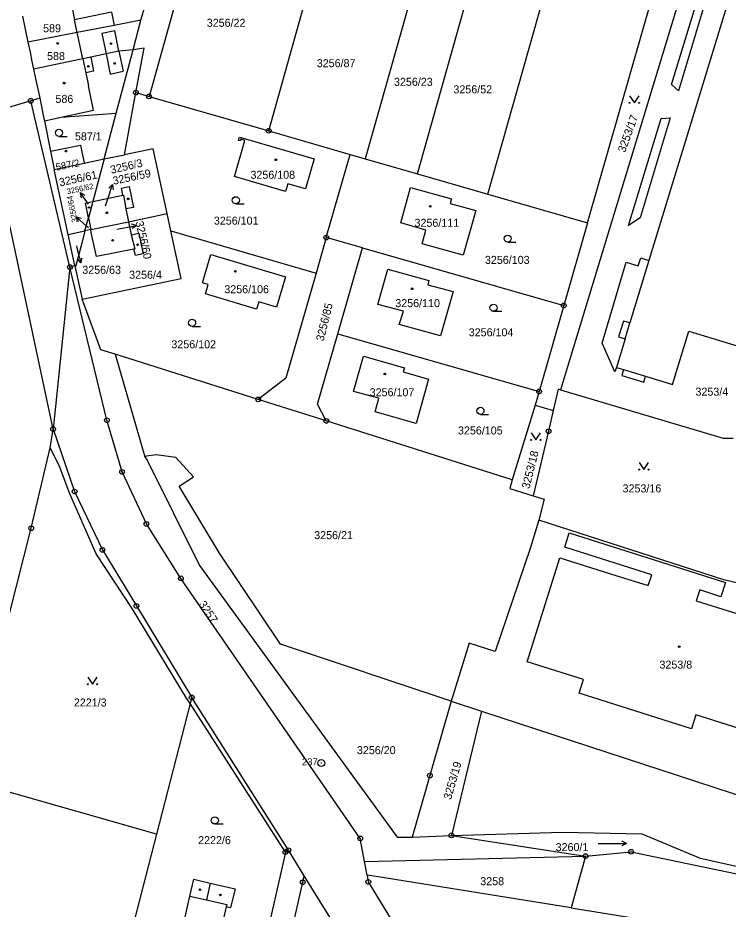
# Model space of a CAD drawing. Extents: x -733394 to -722299, y -1082822 to -1075049.
# Drawn here: x -728073.8 to -727923, y -1079876.8 to -1079687.4 of the extents above; entities that cross this region are included whole.
import ezdxf

# ---------------------------------------------------------------- set-up
doc = ezdxf.new("R2010")
doc.units = 0
for name, color, linetype in [('Hranice parcel', 7, 'Continuous'), ('Parcelní čísla', 7, 'Continuous'), ('Pop  PČ popisy', 7, 'Continuous'), ('Vnitřní kresba', 7, 'Continuous'), ('Značky bodu BP', 7, 'Continuous'), ('Značky budov', 7, 'Continuous'), ('Značky kultur', 7, 'Continuous')]:
    doc.layers.add(name, color=color, linetype=linetype)

msp = doc.modelspace()

# ---------------------------------------------------------------- linework, layer by layer
at = {"layer": 'Hranice parcel'}
for p, q in [((-727923.97, -1079652.76), (-727958.59, -1079766.44)), ((-728033.67, -1079660.47), (-728045.91, -1079704.11)), ((-727952.84, -1079730.98), (-727933.71, -1079664.27)), ((-728020.52, -1079711.43), (-728008.27, -1079667.76)), ((-727987.7, -1079673.57), (-728000.02, -1079717.36)), ((-727988.96, -1079720.55), (-727976.61, -1079676.71)), ((-727973.97, -1079724.88), (-727961.48, -1079680.59)), ((-728047.71, -1079687.94), (-728045.84, -1079681.72)), ((-728072.84, -1079687.05), (-728071.65, -1079692.62)), ((-728049.31, -1079694.19), (-728047.71, -1079687.94)), ((-728051.12, -1079716.51), (-728048.72, -1079703.3)), ((-728048.72, -1079703.3), (-728045.91, -1079704.11)), ((-728045.91, -1079704.11), (-728020.52, -1079711.43)), ((-728068.14, -1079709.29), (-728066.88, -1079715.77)), ((-728020.52, -1079711.43), (-728003.2, -1079716.44)), ((-728066.88, -1079715.77), (-728066.09, -1079719.62)), ((-728055.48, -1079717.41), (-728051.12, -1079716.51)), ((-728008.3, -1079734.1), (-728003.2, -1079716.44)), ((-728003.2, -1079716.44), (-728000.02, -1079717.36)), ((-728066.09, -1079719.62), (-728059.73, -1079718.3)), ((-728059.73, -1079718.3), (-728055.48, -1079717.41)), ((-728055.48, -1079717.41), (-728057.88, -1079726.44)), ((-728000.02, -1079717.36), (-727988.96, -1079720.55)), ((-728063.11, -1079733.44), (-728066.09, -1079719.62)), ((-727988.96, -1079720.55), (-727973.97, -1079724.88)), ((-727973.97, -1079724.88), (-727952.84, -1079730.98)), ((-728057.88, -1079726.44), (-728058.81, -1079729.94)), ((-728059.54, -1079732.68), (-728058.81, -1079729.94)), ((-728058.81, -1079729.94), (-728058.29, -1079732.42)), ((-728050.27, -1079730.76), (-728042.07, -1079729.02)), ((-728041.28, -1079732.7), (-728042.07, -1079729.02)), ((-728058.29, -1079732.42), (-728050.27, -1079730.76)), ((-727952.84, -1079730.98), (-727957.87, -1079748.53)), ((-728063.11, -1079733.44), (-728059.54, -1079732.68)), ((-728061.68, -1079740.07), (-728063.11, -1079733.44)), ((-728058.29, -1079732.42), (-728059.54, -1079732.68)), ((-728041.28, -1079732.7), (-728010.48, -1079741.65)), ((-728008.3, -1079734.1), (-728010.48, -1079741.65)), ((-728000.6, -1079736.3), (-728008.3, -1079734.1)), ((-728005.87, -1079754.56), (-728000.6, -1079736.3)), ((-728000.6, -1079736.3), (-727957.87, -1079748.53)), ((-728061.68, -1079740.07), (-728061.6, -1079740.44)), ((-728061.6, -1079740.44), (-728060.15, -1079747.19)), ((-727957.87, -1079748.53), (-727963.11, -1079766.8)), ((-728005.87, -1079754.56), (-727963.11, -1079766.8)), ((-728022.75, -1079768.49), (-728053.15, -1079758.88)), ((-728053.15, -1079758.88), (-728046.83, -1079780.66)), ((-727963.11, -1079766.8), (-727963.96, -1079769.75)), ((-728008.29, -1079773.07), (-728022.75, -1079768.49)), ((-727963.96, -1079769.75), (-727968.82, -1079785.55)), ((-727963.96, -1079769.75), (-727960.09, -1079770.84)), ((-727968.82, -1079785.55), (-728008.29, -1079773.07)), ((-728016.35, -1079864.27), (-728036.88, -1079831.81)), ((-727981.75, -1079832.63), (-727975.37, -1079834.72)), ((-727975.37, -1079834.72), (-727981.71, -1079861.11)), ((-728044.38, -1079860.86), (-728084.5, -1079849.43)), ((-728044.38, -1079860.86), (-728050.49, -1079884.53)), ((-727990.03, -1079861.5), (-727981.71, -1079861.11)), ((-727981.71, -1079861.11), (-727953.25, -1079865.53)), ((-728012.98, -1079869.69), (-728016.35, -1079864.27)), ((-728000.18, -1079866.65), (-727953.25, -1079865.53)), ((-727953.25, -1079865.53), (-727956.27, -1079876.54)), ((-727999.64, -1079869.54), (-728000.18, -1079866.65))]:
    msp.add_line(p, q, dxfattribs=at)
for points in [[(-727920.44, -1079675.54), (-727939.82, -1079738.95), (-727943.83, -1079752.26), (-727945.21, -1079751.84), (-727946.23, -1079755.19), (-727944.85, -1079755.61), (-727946.69, -1079761.69), (-727945.16, -1079762.15), (-727945.54, -1079763.4), (-727940.9, -1079764.81), (-727940.52, -1079763.56), (-727934.78, -1079765.31), (-727931.33, -1079753.97), (-727914.51, -1079759.1)], [(-728047.71, -1079687.94), (-728053.33, -1079689.04), (-728061.18, -1079690.57), (-728071.65, -1079692.62)], [(-728071.65, -1079692.62), (-728071.2, -1079694.73), (-728070.79, -1079696.69), (-728070.45, -1079698.3)], [(-728048.72, -1079703.3), (-728047, -1079693.88), (-728049.31, -1079694.19)], [(-728049.31, -1079694.19), (-728052.33, -1079694.49), (-728055.07, -1079695.1), (-728058.32, -1079695.76), (-728060.02, -1079696.11), (-728070.45, -1079698.3)], [(-728068.14, -1079709.29), (-728064.57, -1079708.53), (-728052.9, -1079707.71), (-728049.31, -1079694.19)], [(-728070.45, -1079698.3), (-728070.37, -1079698.69), (-728069.96, -1079700.64), (-728069.23, -1079704.11), (-728069.15, -1079704.49)], [(-728069.15, -1079704.49), (-728071.04, -1079705.06), (-728078.66, -1079707.34), (-728081.24, -1079708.11)], [(-728069.15, -1079704.49), (-728068.24, -1079708.79), (-728068.14, -1079709.29)], [(-728026.94, -1079713.48), (-728026.73, -1079712.77), (-728025.48, -1079713.13), (-728010.85, -1079717.4), (-728012.68, -1079723.76), (-728016.46, -1079722.71), (-728016.93, -1079724.3), (-728027.82, -1079721.15), (-728025.59, -1079713.46), (-728026.45, -1079713.21), (-728026.56, -1079713.59), (-728026.94, -1079713.48)], [(-728066.88, -1079715.77), (-728060.51, -1079714.48), (-728059.73, -1079718.3)], [(-728042.07, -1079729.02), (-728045.03, -1079715.24), (-728051.12, -1079716.51)], [(-728057.88, -1079726.44), (-728051.49, -1079725.1), (-728051.79, -1079723.64), (-728050.13, -1079723.29), (-728049.22, -1079727.69), (-728050.83, -1079728.02), (-728050.27, -1079730.76)], [(-727979.21, -1079737.87), (-727987.93, -1079735.42), (-727987.13, -1079732.57), (-727992.49, -1079730.97), (-727990.39, -1079723.48), (-727981.7, -1079725.91), (-727981.96, -1079726.85), (-727976.55, -1079728.36), (-727979.21, -1079737.87)], [(-728066.3, -1079774.81), (-728075.25, -1079732.54), (-728076.78, -1079726.3)], [(-728058.81, -1079729.94), (-728059.46, -1079726.77), (-728057.88, -1079726.44)], [(-728050.27, -1079730.76), (-728049.7, -1079733.5), (-728048.09, -1079733.16), (-728047.18, -1079737.56), (-728048.84, -1079737.91), (-728049.13, -1079736.54), (-728057.12, -1079738.16), (-728058.2, -1079733), (-728058.29, -1079732.42)], [(-728059.54, -1079732.68), (-728060.3, -1079735.59), (-728061.49, -1079740.02), (-728061.6, -1079740.44)], [(-728060.15, -1079747.19), (-728039.11, -1079742.79), (-728041.28, -1079732.7)], [(-728032.83, -1079737.68), (-728016.98, -1079742.45), (-728018.88, -1079748.87), (-728022.64, -1079747.75), (-728023.12, -1079749.31), (-728033.95, -1079746.09), (-728033.36, -1079744.08), (-728034.61, -1079743.71), (-728032.83, -1079737.68)], [(-728000.18, -1079866.65), (-728001.09, -1079861.77), (-728039.18, -1079806.51), (-728046.48, -1079794.96), (-728051.66, -1079783.9), (-728054.87, -1079772.91), (-728062.75, -1079740.38), (-728061.68, -1079740.07)], [(-727986.75, -1079744.13), (-727981.38, -1079745.57), (-727984.03, -1079755.01), (-727992.81, -1079752.61), (-727991.93, -1079749.77), (-727997.35, -1079748.31), (-727995.25, -1079740.82), (-727986.51, -1079743.21), (-727986.75, -1079744.13)], [(-728010.48, -1079741.65), (-728016.92, -1079763.98), (-728022.75, -1079768.49)], [(-728053.15, -1079758.88), (-728056.16, -1079757.93), (-728060.15, -1079747.19)], [(-728008.29, -1079773.07), (-728010.19, -1079769.52), (-728005.87, -1079754.56)], [(-727989.23, -1079773.6), (-727997.93, -1079771.11), (-727997.15, -1079768.23), (-728002.52, -1079766.78), (-728000.43, -1079759.32), (-727991.7, -1079761.77), (-727991.96, -1079762.65), (-727986.59, -1079764.17), (-727989.23, -1079773.6)], [(-727958.59, -1079766.44), (-727959.07, -1079766.3), (-727960.09, -1079770.84)], [(-727958.59, -1079766.44), (-727924.04, -1079776.71), (-727921.9, -1079776.73)], [(-727960.09, -1079770.84), (-727961.09, -1079775.26), (-727964.38, -1079788.96)], [(-728082.09, -1079839.52), (-728070.96, -1079795.85), (-728066.96, -1079778.76), (-728066.3, -1079774.81)], [(-728066.3, -1079774.81), (-728061.73, -1079788.06), (-728055.82, -1079800.47), (-728048.6, -1079812.35), (-728036.88, -1079831.81)], [(-727981.75, -1079832.63), (-728018.02, -1079820.52), (-728030.94, -1079801.14), (-728039.51, -1079786.95), (-728036.46, -1079784.97), (-728040.23, -1079780.83), (-728044.44, -1079780.29), (-728046.46, -1079780.55), (-728046.83, -1079780.66)], [(-728046.83, -1079780.66), (-728046.36, -1079781.42), (-728035.23, -1079803.79), (-727993.28, -1079861.5), (-727990.03, -1079861.5)], [(-727915.71, -1079783.37), (-727920.9, -1079807.5), (-727923.89, -1079806.83), (-727963.18, -1079794.13)], [(-727968.82, -1079785.55), (-727969.34, -1079787.39), (-727964.38, -1079788.96)], [(-727964.38, -1079788.96), (-727962.05, -1079789.7), (-727963.18, -1079794.13)], [(-727963.18, -1079794.13), (-727965.04, -1079800.16), (-727972.41, -1079822.04), (-727977.96, -1079820.27), (-727981.75, -1079832.63)], [(-727911.14, -1079817.16), (-727905.55, -1079819.04), (-727910.06, -1079833.6), (-727912.54, -1079840.99), (-727929.86, -1079835.52), (-727930.78, -1079838.45), (-727954.62, -1079830.89), (-727953.68, -1079827.97), (-727965.63, -1079824.23), (-727958.68, -1079802.13), (-727946.84, -1079805.87), (-727939.94, -1079808.05), (-727939.18, -1079805.75), (-727957.67, -1079799.88), (-727956.71, -1079796.85), (-727923.55, -1079807.36), (-727924.5, -1079810.41), (-727929, -1079808.98), (-727929.74, -1079811.28), (-727917.52, -1079815.14), (-727911.14, -1079817.16)], [(-727975.37, -1079834.72), (-727899.16, -1079859.69), (-727889.6, -1079825.8)], [(-728036.88, -1079831.81), (-728037.22, -1079833.12), (-728044.38, -1079860.86)], [(-727981.75, -1079832.63), (-727986.3, -1079848.41), (-727990.03, -1079861.5)], [(-727981.71, -1079861.11), (-727958.14, -1079860.46), (-727941.29, -1079860.82), (-727928.93, -1079865.96), (-727886.53, -1079875.4), (-727864.01, -1079883.6)], [(-728016.35, -1079864.27), (-728016.97, -1079864.65), (-728022.9, -1079890.91)], [(-727953.25, -1079865.53), (-727943.56, -1079864.59), (-727894.31, -1079874.91), (-727873.68, -1079884.46), (-727864.7, -1079886.28)], [(-728022.96, -1079913.91), (-728013.3, -1079871.09), (-728012.98, -1079869.69)], [(-727984.63, -1079920.79), (-727985.81, -1079916.03), (-727990.57, -1079905.82), (-728012.98, -1079869.69)], [(-727956.27, -1079876.54), (-727997.68, -1079869.86), (-727999.64, -1079869.54)], [(-727999.64, -1079869.54), (-727999.37, -1079870.99), (-727983.32, -1079897.35), (-727976.16, -1079911.89), (-727971.93, -1079927.4), (-727972.07, -1079933.48), (-727972.42, -1079943.37), (-727973.74, -1079957.47)], [(-728031.28, -1079883.75), (-728039.07, -1079881.94), (-728037.24, -1079874.01), (-728036.41, -1079870.45), (-728032.93, -1079871.26), (-728027.68, -1079872.47), (-728028.61, -1079876.51), (-728029.56, -1079876.3), (-728031.28, -1079883.75)], [(-727956.27, -1079876.54), (-727870.93, -1079890.31), (-727865.93, -1079891.07)]]:
    msp.add_lwpolyline(points, dxfattribs=at)
at = {"layer": 'Pop  PČ popisy'}
for p, q in [((-728054.64, -1079725.7), (-728053.71, -1079722.85)), ((-728053.71, -1079722.85), (-728054.5, -1079723.64)), ((-728053.71, -1079722.85), (-728053.55, -1079723.95)), ((-728058.82, -1079727.03), (-728060.54, -1079724.57)), ((-728060.54, -1079724.57), (-728059.56, -1079725.1)), ((-728060.54, -1079724.57), (-728060.38, -1079725.68)), ((-728055.18, -1079727.35), (-728054.64, -1079725.7)), ((-728059.18, -1079731.69), (-728061.41, -1079729.68)), ((-728061.41, -1079729.68), (-728060.33, -1079729.98)), ((-728061.41, -1079729.68), (-728061, -1079730.72)), ((-728058.82, -1079732.02), (-728059.18, -1079731.69)), ((-728051.58, -1079732.1), (-728048.63, -1079731.53)), ((-728048.63, -1079731.53), (-728049.71, -1079731.23)), ((-728048.63, -1079731.53), (-728049.52, -1079732.21)), ((-728052.75, -1079732.34), (-728051.58, -1079732.1)), ((-728061.35, -1079735.88), (-728061.17, -1079736.58)), ((-728061.17, -1079736.58), (-728060.39, -1079739.48)), ((-728060.39, -1079739.48), (-728061.14, -1079738.64)), ((-728060.39, -1079739.48), (-728060.17, -1079738.38))]:
    msp.add_line(p, q, dxfattribs=at)
at = {"layer": 'Vnitřní kresba'}
for p, q in [((-727934.98, -1079701.56), (-727927.1, -1079675.7)), ((-727926.09, -1079678.18), (-727933.51, -1079702.9)), ((-728062.35, -1079684.98), (-728061.74, -1079687.87)), ((-728053.93, -1079686.21), (-728061.74, -1079687.87)), ((-728053.93, -1079686.21), (-728053.33, -1079689.04)), ((-728061.18, -1079690.57), (-728061.74, -1079687.87)), ((-728053.23, -1079690.21), (-728055.96, -1079690.77)), ((-728052.33, -1079694.49), (-728053.23, -1079690.21)), ((-728060.02, -1079696.11), (-728061.18, -1079690.57)), ((-728055.96, -1079690.77), (-728055.07, -1079695.1)), ((-728058.32, -1079695.76), (-728057.7, -1079698.73)), ((-728055.07, -1079695.1), (-728054.17, -1079699.36)), ((-728052.33, -1079694.49), (-728051.43, -1079698.77)), ((-728060.02, -1079696.11), (-728059.39, -1079699.09)), ((-728057.7, -1079698.73), (-728059.39, -1079699.09)), ((-728059.39, -1079699.09), (-728058.8, -1079701.89)), ((-728054.17, -1079699.36), (-728051.43, -1079698.77)), ((-727933.51, -1079702.9), (-727934.98, -1079701.56)), ((-728062.75, -1079740.38), (-728071.04, -1079705.06)), ((-728055.48, -1079717.41), (-728052.9, -1079707.71)), ((-727944.13, -1079731.56), (-727937.18, -1079708.79)), ((-727935.26, -1079708.68), (-727941.68, -1079729.9)), ((-727937.18, -1079708.79), (-727935.26, -1079708.68)), ((-728051.49, -1079725.1), (-728051.35, -1079725.07)), ((-728051.35, -1079725.07), (-728050.83, -1079728.02)), ((-727941.68, -1079729.9), (-727944.13, -1079731.56)), ((-728049.7, -1079733.5), (-728048.95, -1079736.51)), ((-728048.95, -1079736.51), (-728049.13, -1079736.54)), ((-727949.75, -1079756.53), (-727944.63, -1079739.34)), ((-727944.63, -1079739.34), (-727942.04, -1079740.11)), ((-727942.04, -1079740.11), (-727941.54, -1079738.43)), ((-727941.54, -1079738.43), (-727939.82, -1079738.95)), ((-728062.75, -1079740.38), (-728066.3, -1079774.81)), ((-727944.85, -1079755.61), (-727943.83, -1079752.26)), ((-727947.03, -1079762.62), (-727949.75, -1079756.53)), ((-727946.69, -1079761.69), (-727947.03, -1079762.62)), ((-727945.16, -1079762.15), (-727940.52, -1079763.56)), ((-728065.01, -1079782.56), (-728066.96, -1079778.76)), ((-728062.78, -1079788.58), (-728065.01, -1079782.56)), ((-728057.19, -1079801.32), (-728062.78, -1079788.58)), ((-728049.53, -1079812.93), (-728057.19, -1079801.32)), ((-728037.96, -1079831.96), (-728049.53, -1079812.93)), ((-728037.22, -1079833.12), (-728037.96, -1079831.96)), ((-728016.97, -1079864.65), (-728037.22, -1079833.12)), ((-728032.93, -1079871.26), (-728033.75, -1079874.81)), ((-728037.24, -1079874.01), (-728033.75, -1079874.81))]:
    msp.add_line(p, q, dxfattribs=at)
for points in [[(-728064.57, -1079708.53), (-728057.71, -1079707.07), (-728058.8, -1079701.89)], [(-728033.75, -1079874.81), (-728029.44, -1079875.81), (-728029.56, -1079876.3)]]:
    msp.add_lwpolyline(points, dxfattribs=at)
at = {"layer": 'Značky bodu BP'}
for centre, radius in [((-728048.72, -1079703.3), 0.5), ((-728048.72, -1079703.3), 0.0303), ((-728071.04, -1079705.06), 0.5), ((-728071.04, -1079705.06), 0.0303), ((-728045.91, -1079704.11), 0.5), ((-728045.91, -1079704.11), 0.0303), ((-728020.52, -1079711.43), 0.5), ((-728020.52, -1079711.43), 0.0303), ((-728008.3, -1079734.1), 0.5), ((-728008.3, -1079734.1), 0.0303), ((-728062.75, -1079740.38), 0.5), ((-728062.75, -1079740.38), 0.0303), ((-727957.87, -1079748.53), 0.5), ((-727957.87, -1079748.53), 0.0303), ((-727963.11, -1079766.8), 0.5), ((-727963.11, -1079766.8), 0.0303), ((-728022.75, -1079768.49), 0.5), ((-728022.75, -1079768.49), 0.0303), ((-728054.87, -1079772.91), 0.5), ((-728054.87, -1079772.91), 0.0303), ((-728008.29, -1079773.07), 0.5), ((-728008.29, -1079773.07), 0.0303), ((-728066.3, -1079774.81), 0.5), ((-728066.3, -1079774.81), 0.0303), ((-727961.09, -1079775.26), 0.5), ((-727961.09, -1079775.26), 0.0303), ((-728051.66, -1079783.9), 0.5), ((-728051.66, -1079783.9), 0.0303), ((-728061.73, -1079788.06), 0.5), ((-728061.73, -1079788.06), 0.0303), ((-728046.48, -1079794.96), 0.5), ((-728070.96, -1079795.85), 0.5), ((-728070.96, -1079795.85), 0.0303), ((-728046.48, -1079794.96), 0.0303), ((-728055.82, -1079800.47), 0.5), ((-728055.82, -1079800.47), 0.0303), ((-728039.18, -1079806.51), 0.5), ((-728039.18, -1079806.51), 0.0303), ((-728048.6, -1079812.35), 0.5), ((-728048.6, -1079812.35), 0.0303), ((-728036.88, -1079831.81), 0.5), ((-728036.88, -1079831.81), 0.0303), ((-728009.36, -1079845.75), 0.75), ((-728009.36, -1079845.75), 0.03), ((-727986.3, -1079848.41), 0.5), ((-727986.3, -1079848.41), 0.0303), ((-727981.71, -1079861.11), 0.5), ((-728001.09, -1079861.77), 0.5), ((-728001.09, -1079861.77), 0.0303), ((-727981.71, -1079861.11), 0.0303), ((-728016.97, -1079864.65), 0.5), ((-728016.35, -1079864.27), 0.5), ((-728016.35, -1079864.27), 0.0303), ((-727943.56, -1079864.59), 0.5), ((-728016.97, -1079864.65), 0.0303), ((-727953.25, -1079865.53), 0.5), ((-727953.25, -1079865.53), 0.0303), ((-727943.56, -1079864.59), 0.0303), ((-728013.3, -1079871.09), 0.5), ((-728013.3, -1079871.09), 0.0303), ((-727999.37, -1079870.99), 0.5), ((-727999.37, -1079870.99), 0.0303)]:
    msp.add_circle(centre, radius, dxfattribs=at)
at = {"layer": 'Značky budov'}
for centre in [(-728065.32, -1079692.85), (-728054.02, -1079692.9), (-728058.82, -1079697.74), (-728053.23, -1079697.12), (-728063.96, -1079701.3), (-728063.56, -1079715.75), (-728019, -1079717.58), (-728050.36, -1079725.89), (-728058.7, -1079727.72), (-727986.19, -1079727.47), (-728054.88, -1079728.85), (-728053.66, -1079734.7), (-728048.34, -1079735.64), (-728027.6, -1079741.27), (-727990.06, -1079744.99), (-727995.86, -1079763.1), (-727933.36, -1079821.02), (-728035.11, -1079872.67), (-728030.81, -1079873.77)]:
    msp.add_circle(centre, 0.175, dxfattribs=at)
at = {"layer": 'Značky kultur'}
for p, q in [((-728065.05, -1079712.61), (-728063.3, -1079712.61)), ((-728027.51, -1079726.93), (-728025.76, -1079726.93)), ((-727969.78, -1079735.08), (-727968.03, -1079735.08)), ((-727972.79, -1079749.78), (-727971.04, -1079749.78)), ((-728036.79, -1079752.97), (-728035.04, -1079752.97)), ((-727975.57, -1079771.67), (-727973.82, -1079771.67)), ((-728031.97, -1079858.69), (-728030.22, -1079858.69)), ((-727944.55, -1079862.85), (-727945.53, -1079862.35)), ((-727950.55, -1079862.85), (-727944.55, -1079862.85)), ((-727944.55, -1079862.85), (-727945.53, -1079863.35))]:
    msp.add_line(p, q, dxfattribs=at)
for points in [[(-727943.88, -1079703.98), (-727942.88, -1079705.48), (-727941.88, -1079703.98)], [(-727964.8, -1079775.6), (-727963.8, -1079777.1), (-727962.8, -1079775.6)], [(-727941.89, -1079781.9), (-727940.89, -1079783.4), (-727939.89, -1079781.9)], [(-728058.92, -1079827.51), (-728057.92, -1079829.01), (-728056.92, -1079827.51)]]:
    msp.add_lwpolyline(points, dxfattribs=at)
for centre, radius in [((-727943.88, -1079705.48), 0.1), ((-727941.88, -1079705.48), 0.1), ((-728065.05, -1079711.86), 0.75), ((-728027.51, -1079726.18), 0.75), ((-727969.78, -1079734.33), 0.75), ((-727972.79, -1079749.03), 0.75), ((-728036.79, -1079752.22), 0.75), ((-727975.57, -1079770.92), 0.75), ((-727964.8, -1079777.1), 0.1), ((-727962.8, -1079777.1), 0.1), ((-727941.89, -1079783.4), 0.1), ((-727939.89, -1079783.4), 0.1), ((-728058.92, -1079829.01), 0.1), ((-728056.92, -1079829.01), 0.1), ((-728031.97, -1079857.94), 0.75)]:
    msp.add_circle(centre, radius, dxfattribs=at)

# ---------------------------------------------------------------- texts
at = {"layer": 'Parcelní čísla'}
for s, p in [('3256/22', (-728033.68, -1079689.33)), ('589', (-728068.43, -1079690.49)), ('588', (-728067.59, -1079696.39)), ('3256/87', (-728010.32, -1079697.91)), ('3256/23', (-727993.92, -1079701.87)), ('3256/52', (-727981.3, -1079703.47)), ('586', (-728065.81, -1079705.5)), ('587/1', (-728061.67, -1079713.46)), ('3256/108', (-728024.4, -1079721.62)), ('3256/101', (-728032.17, -1079731.36)), ('3256/111', (-727989.56, -1079731.82)), ('3256/103', (-727974.61, -1079739.7)), ('3256/63', (-728060.11, -1079741.81)), ('3256/4', (-728050.16, -1079742.86)), ('3256/106', (-728029.95, -1079745.94)), ('3256/110', (-727993.64, -1079748.89)), ('3256/104', (-727978.05, -1079755.08)), ('3256/102', (-728041.19, -1079757.63)), ('3256/107', (-727999.08, -1079767.82)), ('3253/4', (-727929.9, -1079767.7)), ('3256/105', (-727980.33, -1079775.94)), ('3253/16', (-727945.38, -1079788.25)), ('3256/21', (-728010.86, -1079798.18)), ('3253/8', (-727937.55, -1079825.69)), ('2221/3', (-728061.9, -1079833.73)), ('3256/20', (-728001.79, -1079843.86)), ('2222/6', (-728035.51, -1079862.98)), ('3260/1', (-727959.6, -1079864.46)), ('3258', (-727975.6, -1079871.7))]:
    msp.add_text(s, height=1.7, dxfattribs=at).set_placement(p)
for s, height, rotation, p in [('3253/17', 1.7, 70, (-727944.87, -1079716.16)), ('587/2', 1.53, 11, (-728065.61, -1079719.92)), ('3256/3', 1.7, 13, (-728053.95, -1079720.58)), ('3256/61', 1.7, 12, (-728064.84, -1079723.24)), ('3256/59', 1.7, 12, (-728053.46, -1079722.91)), ('3256/62', 1.19, 12, (-728063.26, -1079724.93)), ('3256/64', 1.19, 101, (-728061.12, -1079730.78)), ('3256/60', 1.7, 283, (-728048.84, -1079730.81)), ('3256/85', 1.7, 76, (-728008.88, -1079756.24)), ('3253/18', 1.7, 76, (-727965.18, -1079787.61)), ('3257', 1.7, 304, (-728035.46, -1079812.01)), ('3253/19', 1.7, 74, (-727981.82, -1079853.64))]:
    msp.add_text(s, height=height, rotation=rotation, dxfattribs=at).set_placement(p)
at = {"layer": 'Značky bodu BP'}
msp.add_text('237', height=1.5, dxfattribs=at).set_placement((-728013.46, -1079846.25))

doc.saveas('drawing.dxf')
